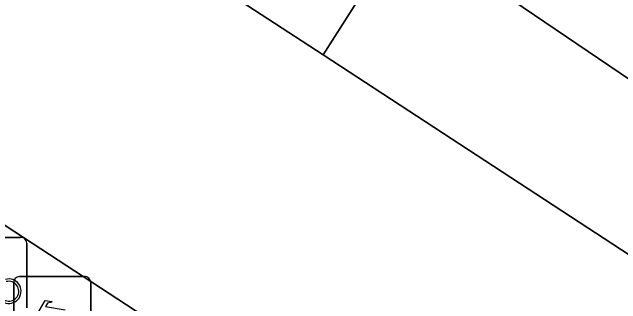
# Model space of a CAD drawing. Extents: x 159279 to 160377, y 384531 to 385888.
# Drawn here: x 160107.33 to 160115.23, y 384961.66 to 384965.44 of the extents above; entities that cross this region are included whole.
import ezdxf

# ---------------------------------------------------------------- set-up
doc = ezdxf.new("R2010")
doc.units = 0
for name, color, linetype in [('IMGEO_Erf', 7, 'Continuous'), ('IMGEO_Fietsenrek', 7, 'Continuous'), ('IMGEO_Pand', 7, 'Continuous'), ('IMGEO_Voetpad_open', 7, 'Continuous')]:
    doc.layers.add(name, color=color, linetype=linetype)

msp = doc.modelspace()

# ---------------------------------------------------------------- linework, layer by layer
at = {"layer": 'IMGEO_Erf'}
msp.add_lwpolyline([(160171.911, 385004.485), (160172.655, 385004.957), (160171.277, 385007.203), (160189.687, 385018.494), (160178.564, 385036.295), (160170.19, 385049.948), (160167.09, 385050.72), (160154.206, 385042.68), (160126.414, 385000), (160107.98, 384971.915), (160108.038, 384971.651), (160108.586, 384969.148), (160112.423, 384966.549), (160118.17, 384962.655), (160122.736, 384963.897), (160123.28, 384964.483), (160124.383, 384965.671), (160128.162, 384966.592), (160128.428, 384966.96), (160131.115, 384970.676), (160132.516, 384969.665), (160138.895, 384979.678), (160155.821, 384968.894), (160183.387, 384986.245)], close=True, dxfattribs=at)
at = {"layer": 'IMGEO_Fietsenrek'}
for p, q in [((160106.5969, 384962.5175), (160107.4378, 384962.5175)), ((160107.4378, 384962.5175), (160106.5969, 384962.5175)), ((160107.5215, 384962.4431), (160107.5215, 384961.6022)), ((160107.5215, 384961.6022), (160107.5215, 384962.4431)), ((160107.4279, 384962.0085), (160108.2688, 384962.0085)), ((160108.2688, 384962.0085), (160107.4279, 384962.0085)), ((160107.3535, 384961.0839), (160107.3535, 384961.9248)), ((160107.3535, 384961.9248), (160107.3535, 384961.0839)), ((160108.3525, 384961.9341), (160108.3525, 384961.0932)), ((160108.3525, 384961.0932), (160108.3525, 384961.9341))]:
    msp.add_line(p, q, dxfattribs=at)
msp.add_lwpolyline([(160107.6661, 384961.5352), (160107.7608, 384961.6987), (160107.847, 384961.6849), (160107.8487, 384961.6762), (160107.7926, 384961.6653), (160107.7664, 384961.62), (160108.0216, 384961.5792)], dxfattribs=at)
for centre, radius, start, end in [((160107.4436, 384962.4398), 0.0779, 2.4484, 94.28452), ((160107.4436, 384962.4398), 0.0779, 2.4484, 94.28452), ((160107.4312, 384961.9306), 0.0779, 92.4484, 184.28452), ((160107.4312, 384961.9306), 0.0779, 92.4484, 184.28452), ((160108.2746, 384961.9308), 0.0779, 2.4484, 94.28452), ((160108.2746, 384961.9308), 0.0779, 2.4484, 94.28452), ((160107.2887, 384961.8189), 0.159, 187.0065, 105.77075), ((160107.2887, 384961.8189), 0.129, 188.67146, 104.58832)]:
    msp.add_arc(centre, radius, start, end, dxfattribs=at)
at = {"layer": 'IMGEO_Pand'}
msp.add_lwpolyline([(160111.367, 384964.886), (160108.063, 384967.045), (160105.813, 384963.602), (160115.684, 384957.151), (160116.744, 384956.459), (160119.654, 384960.913), (160119.931, 384961.336), (160117.562, 384960.838)], close=True, dxfattribs=at)
at = {"layer": 'IMGEO_Voetpad_open'}
msp.add_lwpolyline([(160124.329, 384948.975), (160120.057, 384951.729), (160120.205, 384951.959), (160119.592, 384952.35), (160114.625, 384955.513), (160115.684, 384957.151), (160105.813, 384963.602), (160108.063, 384967.045), (160111.367, 384964.886), (160112.423, 384966.549), (160108.586, 384969.148), (160108.038, 384971.651), (160105.24, 384973.458), (160105.028, 384973.162)], dxfattribs=at)
msp.add_lwpolyline([(160132.516, 384969.665), (160131.115, 384970.676), (160128.428, 384966.96), (160128.162, 384966.592), (160124.383, 384965.671), (160123.28, 384964.483), (160122.736, 384963.897), (160118.17, 384962.655), (160112.423, 384966.549), (160111.367, 384964.886), (160117.562, 384960.838), (160119.931, 384961.336), (160123.016, 384962.04), (160123.008, 384962.071), (160125.864, 384962.798), (160125.88, 384962.735), (160125.97, 384962.755), (160128.468, 384963.312)], close=True, dxfattribs=at)

doc.saveas('drawing.dxf')
